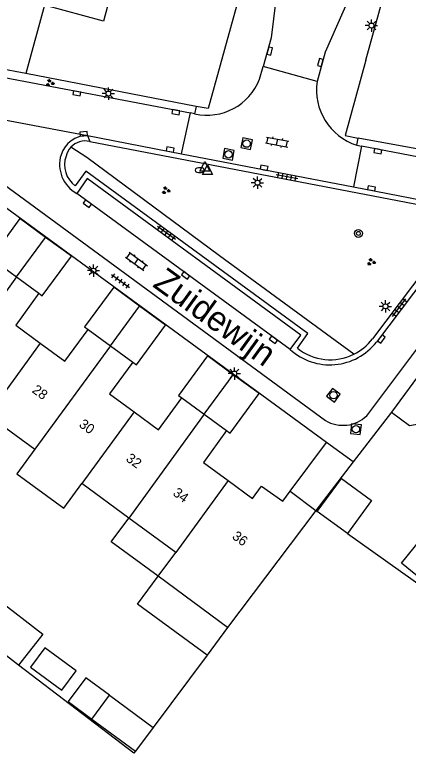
# Model space of a CAD drawing. Extents: x 136000 to 141014, y 402000 to 403500.
# Drawn here: x 138934.3 to 138974.3, y 402252 to 402326.9 of the extents above; entities that cross this region are included whole.
import ezdxf

# ---------------------------------------------------------------- set-up
doc = ezdxf.new("R2010")
doc.units = 0
for name, color, linetype in [('gg-afsc-erfafscheiding', 7, 'Continuous'), ('gg-afsc-hekwerk', 7, 'Continuous'), ('gg-afsc-muur', 7, 'Continuous'), ('gg-anno-huisnummerreeks BGT', 7, 'Continuous'), ('gg-anno-openbare ruimte label', 7, 'Continuous'), ('gg-bbg-gedigitaliseerde bebouwing', 7, 'Continuous'), ('gg-bbg-gedigitaliseerde bijgebouw', 7, 'Continuous'), ('gg-bbg-hoofdgebouw', 7, 'Continuous'), ('gg-bbg-luifel en loopbrug', 7, 'Continuous'), ('gg-bbg-tussenscheiding', 7, 'Continuous'), ('gg-knt-verharding', 7, 'Continuous'), ('gg-knt-verharding nz', 7, 'Continuous'), ('gt-grn-groengrens', 7, 'Continuous'), ('gt-grn-weggrens', 7, 'Continuous'), ('gt-symb-boom', 7, 'Continuous'), ('gt-symb-brandkraan', 7, 'Continuous'), ('gt-symb-groenvak', 7, 'Continuous'), ('gt-symb-klinker verharding', 7, 'Continuous'), ('gt-symb-kolk', 7, 'Continuous'), ('gt-symb-lichtmast', 7, 'Continuous'), ('gt-symb-rioolschacht', 7, 'Continuous'), ('gt-symb-tegel verharding', 7, 'Continuous'), ('gt-symb-waterafsluiter', 7, 'Continuous')]:
    doc.layers.add(name, color=color, linetype=linetype)

# ---------------------------------------------------------------- blocks, each defined once
blk = doc.blocks.new('gt0-BOOM')
at = {"layer": 'gt-symb-boom'}
for radius in [0.4, 0.2]:
    blk.add_circle((0, 0), radius, dxfattribs=at)
blk = doc.blocks.new('gt0-KOLK')
at = {"layer": 'gt-symb-kolk'}
blk.add_lwpolyline([(0, 0), (0.375, 0), (0.375, 0.4), (-0.375, 0.4), (-0.375, 0), (0, 0)], dxfattribs=at)
blk = doc.blocks.new('gt0-RS')
at = {"layer": 'gt-symb-rioolschacht'}
blk.add_lwpolyline([(-0.5, -0.5), (0.5, -0.5), (0.5, 0.5), (-0.5, 0.5)], close=True, dxfattribs=at)
blk.add_circle((0, 0), 0.375, dxfattribs=at)
blk = doc.blocks.new('gt0-LMAST')
at = {"layer": 'gt-symb-lichtmast'}
for p, q in [((-0.182, 0.173), (-0.447, 0.438)), ((-0.005, 0.246), (-0.005, 0.621)), ((0.172, 0.173), (0.437, 0.438)), ((-0.255, -0.004), (-0.63, -0.004)), ((-0.182, -0.181), (-0.447, -0.446)), ((-0.005, -0.254), (-0.005, -0.629)), ((0.437, -0.446), (0.172, -0.181)), ((0.245, -0.004), (0.62, -0.004))]:
    blk.add_line(p, q, dxfattribs=at)
blk.add_circle((-0.005, -0.004), 0.25, dxfattribs=at)
blk = doc.blocks.new('gt0-GRVAK')
at = {"layer": 'gt-symb-groenvak'}
for p, q in [((-0.11, 0.189), (-0.228, 0.24)), ((-0.182, 0.153), (0.088, 0.153)), ((-0.091, 0.211), (-0.156, 0.322)), ((-0.047, 0.214), (-0.047, 0.393)), ((-0.004, 0.211), (0.061, 0.322)), ((0.015, 0.189), (0.133, 0.24)), ((0.262, -0.052), (0.197, 0.059)), ((0.305, -0.049), (0.305, 0.13)), ((0.349, -0.052), (0.414, 0.059)), ((-0.245, -0.228), (-0.363, -0.177)), ((-0.318, -0.264), (-0.047, -0.264)), ((-0.226, -0.206), (-0.291, -0.095)), ((-0.183, -0.203), (-0.183, -0.024)), ((-0.139, -0.206), (-0.074, -0.095)), ((-0.12, -0.228), (-0.002, -0.177)), ((0.243, -0.074), (0.125, -0.023)), ((0.17, -0.11), (0.441, -0.11)), ((0.368, -0.074), (0.486, -0.023))]:
    blk.add_line(p, q, dxfattribs=at)
blk = doc.blocks.new('gt0-TEG1')
at = {"layer": 'gt-symb-tegel verharding'}
for p, q in [((-1.125, 0), (1.125, 0)), ((-0.9, -0.25), (-0.9, 0.25)), ((-0.45, -0.25), (-0.45, 0.25)), ((0, -0.25), (0, 0.25)), ((0.45, -0.25), (0.45, 0.25)), ((0.9, -0.25), (0.9, 0.25))]:
    blk.add_line(p, q, dxfattribs=at)
blk = doc.blocks.new('gt0-BR')
at = {"layer": 'gt-symb-brandkraan'}
for centre, radius, start, end in [((-0.244, 0), 0.206, 107.56694, 252.43307), ((0.599, -2.664), 3, 106.89205, 107.56694), ((0, -0.691), 0.938, 73.10799, 106.89205), ((-0.599, -2.664), 3, 72.43309, 73.10799), ((0.244, 0), 0.206, 287.56695, 72.43309), ((0.599, 2.664), 3, 252.43307, 253.10797), ((0, 0.691), 0.938, 253.10797, 286.89206), ((-0.599, 2.664), 3, 286.89206, 287.56695)]:
    blk.add_arc(centre, radius, start, end, dxfattribs=at)
blk = doc.blocks.new('gt0-WAFSL')
at = {"layer": 'gt-symb-waterafsluiter'}
for p, q in [((-0.5, -0.333), (0, 0.667)), ((0, 0.667), (0.5, -0.333)), ((0.5, -0.333), (-0.5, -0.333))]:
    blk.add_line(p, q, dxfattribs=at)
blk = doc.blocks.new('gt0-KL1')
at = {"layer": 'gt-symb-klinker verharding'}
for p, q in [((-1.15, 0.3), (1.15, 0.3)), ((-1, -0.3), (-1, 0.3)), ((-0.5, 0.3), (-0.5, 0.45)), ((0, -0.3), (0, 0.3)), ((0.5, 0.3), (0.5, 0.45)), ((1, -0.3), (1, 0.3)), ((-1.15, -0.3), (1.15, -0.3)), ((-0.5, -0.45), (-0.5, -0.3)), ((0.5, -0.45), (0.5, -0.3))]:
    blk.add_line(p, q, dxfattribs=at)

msp = doc.modelspace()

# ---------------------------------------------------------------- linework, layer by layer
at = {"layer": 'gg-afsc-erfafscheiding'}
for p, q in [((138986.375, 402311.213), (138969.193, 402314.426)), ((138964.871, 402276.635), (138965.035, 402276.515)), ((138968.089, 402274.277), (138977.017, 402267.945)), ((138953.843, 402261.939), (138948.37, 402254.59))]:
    msp.add_line(p, q, dxfattribs=at)
for points in [[(138969.967, 402322.329), (138967.864, 402314.689), (138969.193, 402314.426)], [(138946.578, 402252.184), (138946.427, 402251.982), (138934.718, 402260.915)]]:
    msp.add_lwpolyline(points, dxfattribs=at)
at = {"layer": 'gg-afsc-hekwerk'}
msp.add_line((138952.747, 402317.615), (138935.439, 402320.974), dxfattribs=at)
at = {"layer": 'gg-afsc-muur'}
for p, q in [((138972.555, 402286.604), (138968.658, 402281.549)), ((138972.555, 402286.604), (138968.658, 402281.549)), ((138968.658, 402281.549), (138964.871, 402276.635))]:
    msp.add_line(p, q, dxfattribs=at)
at = {"layer": 'gg-bbg-gedigitaliseerde bebouwing'}
for p, q in [((138931.603, 402286.315), (138936.364, 402282.831)), ((138936.364, 402282.831), (138934.536, 402280.357)), ((138945.891, 402275.851), (138941.124, 402279.345)), ((138950.658, 402272.359), (138945.891, 402275.851)), ((138948.872, 402269.94), (138950.658, 402272.359)), ((138955.934, 402264.746), (138948.872, 402269.94))]:
    msp.add_line(p, q, dxfattribs=at)
for points in [[(138972.555, 402286.604), (138974.383, 402285.265), (138975.915, 402285.53)], [(138934.536, 402280.357), (138939.322, 402276.871), (138941.124, 402279.345)]]:
    msp.add_lwpolyline(points, dxfattribs=at)
at = {"layer": 'gg-bbg-gedigitaliseerde bijgebouw'}
for p, q in [((138968.089, 402274.277), (138965.035, 402276.515)), ((138934.718, 402260.915), (138930.145, 402264.45)), ((138942.165, 402255.45), (138943.95, 402257.861))]:
    msp.add_line(p, q, dxfattribs=at)
for points in [[(138965.035, 402276.515), (138967.489, 402279.865), (138970.544, 402277.627), (138968.089, 402274.277)], [(138973.573, 402271.259), (138976.275, 402274.628), (138979.205, 402272.278), (138976.502, 402268.909), (138973.573, 402271.259)], [(138932.516, 402267.661), (138937.159, 402264.072), (138934.718, 402260.915)], [(138935.933, 402260.722), (138939.104, 402258.378), (138940.556, 402260.343), (138937.385, 402262.686), (138935.933, 402260.722)], [(138943.95, 402257.861), (138941.538, 402259.646), (138939.754, 402257.235), (138942.165, 402255.45)]]:
    msp.add_lwpolyline(points, dxfattribs=at)
at = {"layer": 'gg-bbg-hoofdgebouw'}
for p, q in [((138935.439, 402320.974), (138929.871, 402322.023)), ((138932.243, 402301.979), (138934.514, 402300.325)), ((138934.514, 402300.325), (138936.785, 402298.67)), ((138979.995, 402296.761), (138972.555, 402286.604)), ((138941.769, 402295.006), (138944.038, 402293.346)), ((138944.038, 402293.346), (138946.306, 402291.687)), ((138951.289, 402288.055), (138953.559, 402286.389)), ((138953.559, 402286.389), (138955.824, 402284.726)), ((138962.281, 402278.585), (138964.871, 402276.635)), ((138964.871, 402276.635), (138955.934, 402264.746))]:
    msp.add_line(p, q, dxfattribs=at)
for points in [[(138944.176, 402329.46), (138943.316, 402326.288), (138937.35, 402327.906), (138935.439, 402320.974)], [(138936.785, 402298.67), (138934.429, 402295.423), (138936.917, 402293.592)], [(138936.917, 402293.592), (138939.398, 402291.766), (138941.769, 402295.006)], [(138946.306, 402291.687), (138943.928, 402288.454), (138946.43, 402286.629)], [(138946.43, 402286.629), (138948.919, 402284.814), (138951.289, 402288.055)], [(138955.824, 402284.726), (138953.476, 402281.478), (138955.969, 402279.652)], [(138955.969, 402279.652), (138958.458, 402277.829), (138959.378, 402279.093), (138961.543, 402277.581), (138962.281, 402278.585)]]:
    msp.add_lwpolyline(points, dxfattribs=at)
at = {"layer": 'gg-bbg-luifel en loopbrug'}
for p, q in [((138934.514, 402300.325), (138937.45, 402304.34)), ((138944.038, 402293.346), (138946.994, 402297.359)), ((138953.559, 402286.389), (138956.5, 402290.406)), ((138962.281, 402278.585), (138965.981, 402283.507)), ((138968.658, 402281.549), (138965.981, 402283.507)), ((138968.658, 402281.549), (138964.871, 402276.635)), ((138955.934, 402264.746), (138953.843, 402261.939)), ((138943.95, 402257.861), (138948.37, 402254.59)), ((138942.165, 402255.45), (138946.578, 402252.184)), ((138948.37, 402254.59), (138946.578, 402252.184))]:
    msp.add_line(p, q, dxfattribs=at)
for points in [[(138937.45, 402304.34), (138934.83, 402306.255), (138931.891, 402302.237), (138932.243, 402301.979)], [(138936.785, 402298.67), (138937.124, 402298.423), (138940.07, 402302.425), (138937.45, 402304.34)], [(138946.994, 402297.359), (138944.373, 402299.276), (138941.419, 402295.262), (138941.769, 402295.006)], [(138946.306, 402291.687), (138946.678, 402291.415), (138949.615, 402295.441), (138946.994, 402297.359)], [(138956.5, 402290.406), (138953.878, 402292.323), (138950.948, 402288.304), (138951.289, 402288.055)], [(138955.824, 402284.726), (138956.177, 402284.467), (138959.122, 402288.488), (138956.5, 402290.406)], [(138948.872, 402269.94), (138944.114, 402273.425), (138945.891, 402275.851)], [(138953.843, 402261.939), (138946.793, 402267.124), (138948.872, 402269.94)]]:
    msp.add_lwpolyline(points, dxfattribs=at)
at = {"layer": 'gg-bbg-tussenscheiding'}
for p, q in [((138934.514, 402300.325), (138925.038, 402287.325)), ((138936.917, 402293.592), (138931.603, 402286.315)), ((138944.038, 402293.346), (138936.364, 402282.831)), ((138946.43, 402286.629), (138941.124, 402279.345)), ((138953.559, 402286.389), (138945.891, 402275.851)), ((138955.969, 402279.652), (138950.658, 402272.359))]:
    msp.add_line(p, q, dxfattribs=at)
at = {"layer": 'gg-knt-verharding'}
for p, q in [((138969.967, 402322.329), (138983.637, 402371.982)), ((138965.008, 402320.18), (138959.527, 402321.692)), ((138929.774, 402321.25), (138952.158, 402316.97)), ((138951.256, 402312.838), (138952.158, 402316.97)), ((138952.58, 402316.89), (138952.158, 402316.97)), ((138952.747, 402317.615), (138952.58, 402316.89)), ((138941.706, 402314.673), (138951.256, 402312.838)), ((138941.954, 402314.084), (138975.636, 402307.603)), ((138969.049, 402313.697), (138969.193, 402314.426)), ((138969.532, 402313.614), (138968.694, 402309.476)), ((138969.049, 402313.697), (138969.532, 402313.614)), ((138991.834, 402309.317), (138969.532, 402313.614)), ((138951.256, 402312.838), (138968.694, 402309.476)), ((138932.602, 402310.141), (138965.861, 402285.756)), ((138968.694, 402309.476), (138975.689, 402308.122)), ((138970.049, 402286.24), (138984.358, 402305.281)), ((138977.269, 402302.876), (138970.619, 402294.034)), ((138977.682, 402302.527), (138971.027, 402293.724))]:
    msp.add_line(p, q, dxfattribs=at)
for points in [[(138970.162, 402376.002), (138953.952, 402317.416), (138952.747, 402317.615)], [(138965.981, 402283.507), (138920.877, 402316.505), (138915.532, 402309.219)], [(138963.011, 402293.095), (138964.076, 402294.575), (138941.538, 402311.06), (138940.471, 402309.562)], [(138962.291, 402292.962), (138963.358, 402294.435), (138941.672, 402310.316), (138940.62, 402308.809)]]:
    msp.add_lwpolyline(points, dxfattribs=at)
for centre, radius, start, end in [((138941.671, 402311.901), 2.772, 89.28431, 162.53611), ((138941.513, 402312.083), 2.049, 77.56636, 136.51793), ((138941.514, 402312.083), 2.05, 136.55389, 165.69308), ((138942.207, 402311.739), 3.332, 162.63617, 241.55453), ((138942.024, 402311.706), 2.648, 160.50377, 234.09219), ((138966.307, 402297.379), 5.97, 227.72567, 322.24437), ((138966.341, 402297.303), 5.384, 296.38848, 322.61608), ((138966.356, 402297.29), 5.365, 231.4275, 296.30544), ((138967.639, 402288.731), 3.466, 239.13273, 314.05193)]:
    msp.add_arc(centre, radius, start, end, dxfattribs=at)
at = {"layer": 'gg-knt-verharding nz'}
for p, q in [((138959.17, 402320.396), (138959.527, 402321.692)), ((138962.291, 402292.962), (138940.62, 402308.809))]:
    msp.add_line(p, q, dxfattribs=at)
for points in [[(138962.096, 402338.931), (138960.334, 402324.591), (138959.527, 402321.692)], [(138971.582, 402336.22), (138965.834, 402323.136), (138965.008, 402320.18)]]:
    msp.add_lwpolyline(points, dxfattribs=at)
for centre, radius, start, end in [((138953.835, 402322.478), 5.727, 257.34312, 338.68446), ((138970.842, 402319.316), 5.898, 171.57435, 252.29808)]:
    msp.add_arc(centre, radius, start, end, dxfattribs=at)
at = {"layer": 'gt-grn-groengrens'}
msp.add_lwpolyline([(138968.734, 402292.48), (138955.092, 402302.455), (138941.642, 402312.454), (138940.026, 402313.493)], dxfattribs=at)
at = {"layer": 'gt-grn-weggrens'}
for p, q in [((138926.685, 402317.549), (138941.706, 402314.673)), ((138941.706, 402314.673), (138941.954, 402314.084))]:
    msp.add_line(p, q, dxfattribs=at)

# ---------------------------------------------------------------- block references
at = {"layer": 'gt-symb-boom'}
msp.add_blockref('gt0-BOOM', (138969.209, 402304.742), dxfattribs=at)
at = {"layer": 'gt-symb-brandkraan'}
msp.add_blockref('gt0-BR', (138953.096, 402311.164), dxfattribs=at)
at = {"layer": 'gt-symb-groenvak'}
for p in [(138937.891, 402320.019), (138949.661, 402309.104), (138970.496, 402301.839)]:
    msp.add_blockref('gt0-GRVAK', p, dxfattribs=at)
at = {"layer": 'gt-symb-klinker verharding'}
for p, rotation in [((138960.959, 402314.021), -10.894182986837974), ((138946.685, 402301.911), -36.250755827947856)]:
    msp.add_blockref('gt0-KL1', p, dxfattribs=dict(at, rotation=rotation))
at = {"layer": 'gt-symb-kolk'}
for p, rotation in [((138960.015, 402323.304), -103.93901435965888), ((138965.538, 402322.039), 74.86552497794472), ((138940.662, 402319.165), 169.1620895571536), ((138950.714, 402317.248), 169.1058170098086), ((138941.341, 402314.653), 6.52644492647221), ((138950.068, 402313.076), -10.781616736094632), ((138971.221, 402313.284), 168.75747429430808), ((138959.588, 402311.216), -11.006664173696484), ((138970.503, 402309.128), -10.894182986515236), ((138941.816, 402307.931), 143.82935586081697), ((138951.775, 402300.645), 143.82935586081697), ((138960.697, 402294.109), 144.27586519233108), ((138971.379, 402294.153), -126.95012773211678)]:
    msp.add_blockref('gt0-KOLK', p, dxfattribs=dict(at, rotation=rotation))
at = {"layer": 'gt-symb-lichtmast'}
for p in [(138970.53, 402325.851), (138943.834, 402318.946), (138958.963, 402309.895), (138942.323, 402300.972), (138971.949, 402297.344), (138956.623, 402290.529)]:
    msp.add_blockref('gt0-LMAST', p, dxfattribs=at)
at = {"layer": 'gt-symb-rioolschacht'}
for p, rotation in [((138957.857, 402313.86), -10.950434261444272), ((138956.022, 402312.774), -10.950434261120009), ((138966.67, 402288.321), -36.21688464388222), ((138968.957, 402284.88), -6.485660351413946)]:
    msp.add_blockref('gt0-RS', p, dxfattribs=dict(at, rotation=rotation))
at = {"layer": 'gt-symb-tegel verharding'}
for p, rotation in [((138961.955, 402310.524), -10.894182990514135), ((138949.73, 402304.816), -36.17064413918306), ((138945.067, 402299.91), -36.17064414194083), ((138973.334, 402297.221), 53.049872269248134)]:
    msp.add_blockref('gt0-TEG1', p, dxfattribs=dict(at, rotation=rotation))
at = {"layer": 'gt-symb-waterafsluiter'}
for p in [(138953.613, 402311.393), (138953.896, 402311.057)]:
    msp.add_blockref('gt0-WAFSL', p, dxfattribs=at)

# ---------------------------------------------------------------- texts
at = {"layer": 'gg-anno-huisnummerreeks BGT'}
for s, rotation, p in [('28', 323.6, (138936.002, 402288.678)), ('30', 323.9, (138940.764, 402285.191)), ('32', 323.9, (138945.531, 402281.715)), ('34', 323.8, (138950.298, 402278.228)), ('36', 323.8, (138956.308, 402273.826))]:
    msp.add_text(s, height=1, rotation=rotation, dxfattribs=at).set_placement(p)
at = {"layer": 'gg-anno-openbare ruimte label'}
msp.add_text('Zuidewijn', height=2.5, rotation=324.1, dxfattribs=at).set_placement((138948.223, 402299.408))

doc.saveas('drawing.dxf')
